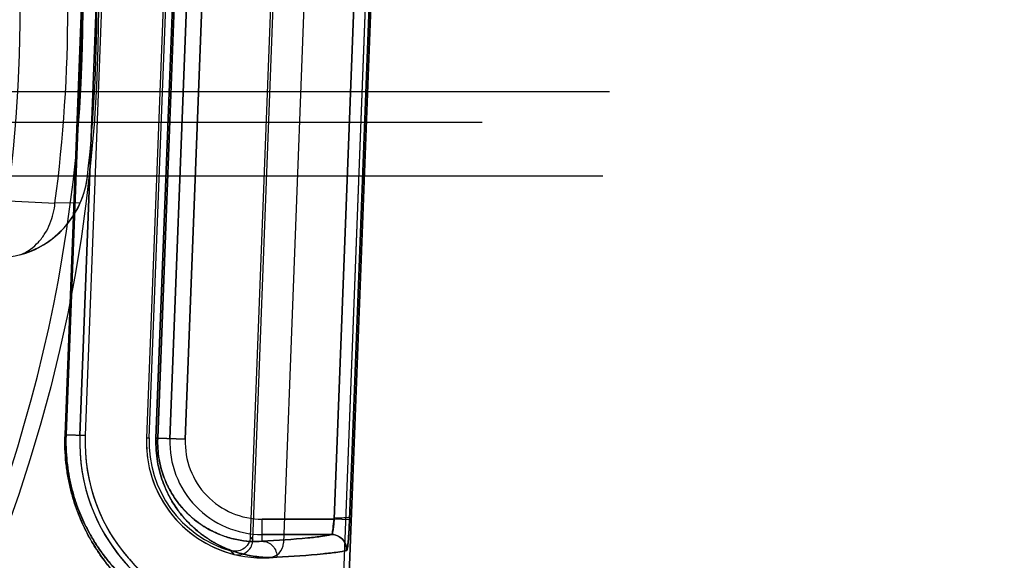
# Model space of a CAD drawing. Header units: millimetres. Extents: x 0 to 297, y 0 to 210.
# Tile 400 of 455: x 240.589 to 240.846, y 159.995 to 160.136. Entities that reach past the tile are written whole.
import ezdxf

# ---------------------------------------------------------------- set-up
doc = ezdxf.new("R2010")
doc.units = ezdxf.units.MM
doc.header["$LTSCALE"] = 16.335
doc.layers.get('0').update_dxf_attribs({"linetype": 'CONTINUOUS'})
for name, color, linetype in [('AXES_REF', 7, 'CONTINUOUS'), ('INTFCLR_1', 7, 'CONTINUOUS'), ('INTFCLR_144815', 7, 'CONTINUOUS'), ('INTFCLR_72935', 7, 'CONTINUOUS')]:
    doc.layers.add(name, color=color, linetype=linetype)

msp = doc.modelspace()

# ---------------------------------------------------------------- linework, layer by layer
at = {"color": 7, "linetype": 'Continuous'}
for radius in [7.756662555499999, 7.756, 7.706331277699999]:
    msp.add_circle((241.4302422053, 154.539298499), radius, dxfattribs=at)
msp.add_arc((241.4302422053, 154.539298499), 7.68, 278.2771290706, 261.7228709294, dxfattribs=at)
at = {"layer": 'AXES_REF', "color": 9, "linetype": 'Continuous'}
msp.add_arc((241.4302422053, 154.539298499), 7.075609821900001, 94.4118118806, 85.5881881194, dxfattribs=at)
at = {"layer": 'INTFCLR_1', "color": 6, "linetype": 'Continuous'}
for p, q in [((240.6538495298, 159.4753140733), (240.6953711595, 160.5621008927)), ((240.6552601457, 159.4752871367), (240.6967799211, 160.5620254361)), ((240.6671987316, 160.2438053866), (240.657874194, 159.9997450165)), ((240.6121035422, 160.2198151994), (240.6047680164, 160.0278151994)), ((240.613514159, 160.219788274), (240.6061786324, 160.0277882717)), ((240.6295024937, 160.2191774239), (240.6221669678, 160.0271774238))]:
    msp.add_line(p, q, dxfattribs=at)
at = {"layer": 'INTFCLR_1', "color": 9, "linetype": 'Continuous'}
for p, q in [((240.6710945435, 160.0059562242), (240.6799719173, 160.2380946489)), ((240.6750878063, 160.0058035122), (240.683965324, 160.2379419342)), ((240.6082200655, 160.2199799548), (240.6009129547, 160.0279786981)), ((240.6011940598, 160.027978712), (240.6084966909, 160.2199799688)), ((240.63194405, 160.2190673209), (240.6246338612, 160.0270660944)), ((240.6250802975, 160.0270661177), (240.6323837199, 160.2190673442)), ((240.6356035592, 160.2189443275), (240.6282680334, 160.0269443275)), ((240.6396000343, 160.2187916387), (240.6322645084, 160.0267916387)), ((240.6009129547, 160.0279786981), (240.6011940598, 160.027978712)), ((240.6011940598, 160.027978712), (240.6061786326, 160.0277882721)), ((240.6250802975, 160.0270661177), (240.6246338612, 160.0270660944)), ((240.6322645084, 160.0267916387), (240.6250802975, 160.0270661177)), ((240.652319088, 160.0001760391), (240.652319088, 160.0059562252)), ((240.6710945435, 160.0059562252), (240.652319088, 160.0059562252)), ((240.652319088, 160.0019568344), (240.6703766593, 160.0019568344))]:
    msp.add_line(p, q, dxfattribs=at)
at = {"layer": 'INTFCLR_1', "color": 7, "linetype": 'Continuous'}
msp.add_line((240.6750878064, 160.0058035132), (240.6710945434, 160.0059562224), dxfattribs=at)
at = {"layer": 'INTFCLR_1', "color": 9, "linetype": 'Continuous'}
for centre, radius, start, end in [((240.6505710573, 160.0261012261), 0.049412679, 177.8224634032, 180.0878812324), ((240.6513540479, 160.0260683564), 0.0262926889, 177.8252037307, 180.0936429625), ((240.652319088, 160.0260254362), 0.0240686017, 177.8120294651, 270.0000000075), ((240.652319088, 160.0260254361), 0.0200692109, 177.8120295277, 270.0000000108)]:
    msp.add_arc(centre, radius, start, end, dxfattribs=at)
at = {"layer": 'INTFCLR_1', "color": 6, "linetype": 'Continuous'}
for centre, radius, start, end in [((240.652319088, 160.0260254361), 0.04758473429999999, 177.8120294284, 265.0198161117), ((240.652319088, 160.0260254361), 0.04617411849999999, 177.8120299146, 265.019881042), ((240.652319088, 160.0260254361), 0.0301741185, 177.8120296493, 273.4125651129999), ((240.65387711, 159.9998977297), 0.004, 273.412564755, 357.8120301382)]:
    msp.add_arc(centre, radius, start, end, dxfattribs=at)
at = {"layer": 'INTFCLR_1', "color": 9, "linetype": 'Continuous'}
for points, knots in [([(240.6009129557, 160.0279787), (240.6008658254, 160.0267402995), (240.6008610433, 160.0242950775), (240.6011109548, 160.0206890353), (240.601592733, 160.0172276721), (240.6022749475, 160.0139463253), (240.602989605, 160.0113493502), (240.6036303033, 160.0093791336), (240.6045941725, 160.0066876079), (240.606204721, 160.0030061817), (240.6083191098, 159.9992712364), (240.6100761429, 159.9966273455), (240.6117784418, 159.9942968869), (240.6135407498, 159.9921743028), (240.6153425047, 159.9902499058), (240.617815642, 159.9877981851), (240.6214674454, 159.9847410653), (240.6263434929, 159.98159328), (240.630213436, 159.9796532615), (240.6330897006, 159.9784718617), (240.6356259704, 159.9775630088), (240.6380294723, 159.9768674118), (240.6402870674, 159.9763607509), (240.6422091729, 159.9760038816), (240.6443183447, 159.9757257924), (240.6468346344, 159.9755576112), (240.6488049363, 159.9756206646), (240.6499862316, 159.9758158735), (240.6503738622, 159.9760271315), (240.6503780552, 159.9761374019)], [0, 0, 0, 0, 0.04606251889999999, 0.09079100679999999, 0.1342478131, 0.1758530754, 0.2152745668, 0.2342924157, 0.252846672, 0.3215269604, 0.3833176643, 0.4121112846, 0.4394804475, 0.4905571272, 0.5145195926, 0.5374436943, 0.6199777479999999, 0.6909373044, 0.7527191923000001, 0.7805734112, 0.8064734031, 0.8528304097, 0.8734541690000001, 0.8924443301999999, 0.9255134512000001, 0.9522459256, 0.9869084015, 0.9958984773, 1, 1, 1, 1]), ([(240.601158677, 160.0260257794), (240.6011595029, 160.0254928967), (240.6011887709, 160.023810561), (240.6013816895, 160.0210157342), (240.6018395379, 160.0177097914), (240.6024882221, 160.0145758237), (240.6031678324, 160.0120955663), (240.6037771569, 160.0102140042), (240.6046936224, 160.0076443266), (240.6062248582, 160.0041300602), (240.6082357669, 160.0005644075), (240.6099067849, 159.9980409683), (240.6115252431, 159.9958176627), (240.6132008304, 159.9937929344), (240.6149140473, 159.9919576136), (240.6172644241, 159.9896209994), (240.6207345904, 159.9867087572), (240.6253688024, 159.9837128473), (240.6290463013, 159.9818695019), (240.6317788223, 159.9807492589), (240.6341873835, 159.9798890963), (240.636469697, 159.9792327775), (240.6386131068, 159.9787573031), (240.6404376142, 159.9784242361), (240.6424387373, 159.97816818), (240.6448293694, 159.9780209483), (240.6466927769, 159.9780960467), (240.6478249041, 159.9782975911), (240.6481849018, 159.9785127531), (240.6481886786, 159.9786202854)], [0, 0, 0, 0, 0.0213420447, 0.06737741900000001, 0.1120993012, 0.1549091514, 0.1954641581, 0.2150255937, 0.2341079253, 0.3047210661, 0.3682167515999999, 0.3977925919, 0.4258975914, 0.4783265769, 0.5029138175, 0.5264297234, 0.6110456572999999, 0.6837348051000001, 0.7469788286, 0.7754797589, 0.8019744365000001, 0.8493806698, 0.8704656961, 0.8898779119, 0.9236770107, 0.950998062, 0.9864607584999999, 0.9956906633, 1, 1, 1, 1]), ([(240.6246338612, 160.0270660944), (240.6245946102, 160.0260351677), (240.6246223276, 160.0240027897), (240.6249632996, 160.0210593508), (240.6255520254, 160.0183221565), (240.6263258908, 160.0158378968), (240.6272334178, 160.0136016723), (240.6282335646, 160.0115965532), (240.6292994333, 160.0097967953), (240.6307365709, 160.0077054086), (240.6326065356, 160.0054582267), (240.634612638, 160.0035384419), (240.6362150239, 160.0022312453), (240.6377474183, 160.0011027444), (240.6403212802, 159.999471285), (240.6439950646, 159.99775679), (240.6483044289, 159.9965203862), (240.6523326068, 159.9959658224), (240.6549195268, 159.9959521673), (240.6561514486, 159.9960239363)], [0, 0, 0, 0, 0.0622033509, 0.1222915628, 0.1783748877, 0.2307655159, 0.2789782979, 0.3237295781, 0.3657434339, 0.404988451, 0.4766378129, 0.5415613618, 0.572067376, 0.6012766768, 0.6562614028, 0.7555726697, 0.8445050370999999, 0.9255970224, 1, 1, 1, 1]), ([(240.6250613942, 160.0260253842), (240.625062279, 160.0254724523), (240.6251099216, 160.0240504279), (240.6253659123, 160.021828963), (240.6258771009, 160.0194430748), (240.6265487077, 160.017278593), (240.6273365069, 160.0153309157), (240.6282044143, 160.0135854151), (240.6291288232, 160.0120200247), (240.6303752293, 160.0102022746), (240.6319953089, 160.0082513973), (240.6340377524, 160.0062957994), (240.6360786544, 160.0047126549), (240.6386746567, 160.0030719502), (240.6418484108, 160.0016003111), (240.6455671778, 160.0005515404), (240.6490366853, 160.0000967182), (240.6512612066, 160.0001046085), (240.652319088, 160.0001760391)], [0, 0, 0, 0, 0.0394330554, 0.1014001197, 0.1591971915, 0.2132012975, 0.2628183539, 0.3088708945, 0.3520968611, 0.3923582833, 0.4659620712, 0.5324718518, 0.593642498, 0.6498475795, 0.7512275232, 0.8418574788, 0.9243841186, 1, 1, 1, 1]), ([(240.6703766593, 160.0019568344), (240.6696142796, 160.0017412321), (240.6675658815, 160.0014159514), (240.6615553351, 160.0007387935), (240.6562990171, 160.0004099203), (240.652319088, 160.0001760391)], [0, 0, 0, 0, 0.1308855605, 0.341376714, 1, 1, 1, 1]), ([(240.6703766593, 160.0019568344), (240.6711535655, 160.0019559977), (240.6725255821, 160.0015315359), (240.6740248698, 159.9999705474), (240.6743951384, 159.9985822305), (240.6743663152, 159.9978047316)], [0, 0, 0, 0, 0.3673148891, 0.63215257, 1, 1, 1, 1]), ([(240.652319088, 160.0001760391), (240.6528084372, 160.0001735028), (240.6538462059, 159.9999570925), (240.6551660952, 159.9990133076), (240.6560049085, 159.9976048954), (240.6561676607, 159.9965326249), (240.6561514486, 159.9960239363)], [0, 0, 0, 0, 0.2347231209, 0.4931008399, 0.755879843, 1, 1, 1, 1]), ([(240.6561514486, 159.9960239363), (240.6601660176, 159.9962578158), (240.6654679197, 159.9965866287), (240.671530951, 159.9972638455), (240.6735970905, 159.9975890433), (240.6743663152, 159.9978047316)], [0, 0, 0, 0, 0.6586624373, 0.8691492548, 1, 1, 1, 1])]:
    msp.add_open_spline(points, degree=3, knots=knots, dxfattribs=at)
at = {"layer": 'INTFCLR_1', "color": 7, "linetype": 'Continuous'}
for points, knots in [([(240.6703766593, 160.0019568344), (240.6705594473, 160.0019823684), (240.6706695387, 160.0028263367), (240.6708732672, 160.0036299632), (240.6710098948, 160.0049795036), (240.6710905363, 160.0058298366), (240.6711258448, 160.006342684)], [0, 0, 0, 0, 0.1235787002, 0.4193134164, 0.6557971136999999, 1, 1, 1, 1]), ([(240.6703766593, 160.0019568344), (240.6708611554, 160.0020245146), (240.6706992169, 160.0040623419), (240.6710273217, 160.0050880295), (240.6710945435, 160.0059562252)], [0, 0, 0, 0, 0.3597076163, 1, 1, 1, 1]), ([(240.6711258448, 160.006342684), (240.671361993, 160.0063345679), (240.6720669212, 160.0063198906), (240.6732729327, 160.0062915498), (240.6742432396, 160.0064397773), (240.6750402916, 160.006418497), (240.6751190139, 160.0065764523)], [0, 0, 0, 0, 0.1763530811, 0.530125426, 0.8682802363, 1, 1, 1, 1]), ([(240.6751190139, 160.0065764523), (240.6751015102, 160.0060611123), (240.6750575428, 160.0050367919), (240.6749891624, 160.0035351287), (240.6749146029, 160.0022180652), (240.6748406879, 160.0011165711), (240.6747661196, 160.0001557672), (240.6746797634, 159.9992895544), (240.6745920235, 159.998522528), (240.6744901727, 159.9981032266), (240.6744313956, 159.9978229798), (240.6743663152, 159.9978047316)], [0, 0, 0, 0, 0.175182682, 0.3483077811, 0.5107389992, 0.6232334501, 0.723652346, 0.8372287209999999, 0.9223507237, 0.9770368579, 1, 1, 1, 1]), ([(240.6743663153, 159.9978047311), (240.6745074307, 159.9982404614), (240.6746967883, 159.9991757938), (240.6748124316, 160.0007650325), (240.6749696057, 160.0029865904), (240.6750460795, 160.0047126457), (240.6750878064, 160.005803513)], [0, 0, 0, 0, 0.1691170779, 0.3560472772, 0.5929530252, 1, 1, 1, 1])]:
    msp.add_open_spline(points, degree=3, knots=knots, dxfattribs=at)
at = {"layer": 'INTFCLR_144815', "color": 9, "linetype": 'Continuous'}
for p, q in [((240.7177159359, 160.1173784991), (239.7103211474, 160.1173784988)), ((239.718319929, 160.109518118), (240.7097171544, 160.1095181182)), ((240.6067717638, 160.0954637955), (240.606765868, 160.0954110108)), ((240.6048908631, 160.0884267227), (240.5982962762, 160.0883968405))]:
    msp.add_line(p, q, dxfattribs=at)
at = {"layer": 'INTFCLR_144815', "color": 6, "linetype": 'Continuous'}
for p, q in [((240.74284897, 160.117378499), (240.7177159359, 160.1173784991)), ((239.6868993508, 160.0954764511), (240.7411377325, 160.0954764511))]:
    msp.add_line(p, q, dxfattribs=at)
at = {"layer": 'INTFCLR_144815', "color": 9, "linetype": 'Continuous'}
msp.add_circle((240.2140185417, 160.139298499), 0.3956209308, dxfattribs=at)
at = {"layer": 'INTFCLR_144815', "color": 6, "linetype": 'Continuous'}
for centre, radius, start, end in [((240.2140185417, 160.139298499), 0.3752405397, 350.0000000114, 10.0000000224), ((240.2140185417, 160.139298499), 0.3951918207, 353.627751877, 6.3722481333), ((240.582926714, 160.0981231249), 0.0239927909, 271.5085107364, 353.6352322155), ((240.5828573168, 160.0980859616), 0.0240578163, 336.3279434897, 353.6159006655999), ((240.582910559, 160.0980516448), 0.0239950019, 284.9286144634, 336.3519464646)]:
    msp.add_arc(centre, radius, start, end, dxfattribs=at)
at = {"layer": 'INTFCLR_144815', "color": 9, "linetype": 'Continuous'}
for centre, radius, start, end in [((240.2140185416, 160.139298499), 0.3876343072, 352.4544928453, 7.545507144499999), ((240.2140185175, 160.1392287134), 0.3916209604, 179.9897901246, 0.0102099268), ((240.891356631, 165.9993782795), 5.918241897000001, 266.8932043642, 267.1616585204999)]:
    msp.add_arc(centre, radius, start, end, dxfattribs=at)
msp.add_open_spline([(240.5890919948, 160.0748669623), (240.5901055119, 160.0752498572), (240.591874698, 160.0762208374), (240.594064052, 160.0781898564), (240.5957622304, 160.0804333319), (240.5970561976, 160.0829705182), (240.5979156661, 160.0856532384), (240.5982141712, 160.0874900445), (240.598296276, 160.0883968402)], degree=3, knots=[0, 0, 0, 0, 0.1889436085, 0.346878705, 0.5106297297, 0.6767675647, 0.8412137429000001, 1, 1, 1, 1], dxfattribs=at)
at = {"layer": 'INTFCLR_72935', "color": 6, "linetype": 'Continuous'}
for p, q in [((240.6538490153, 159.4753006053), (240.6953715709, 160.562111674)), ((240.6967799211, 160.5620254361), (240.6552601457, 159.4752871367)), ((240.6498964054, 160.0004791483), (240.6591881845, 160.2436821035)), ((240.6584552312, 160.2428305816), (240.6492305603, 160.001384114)), ((240.6047680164, 160.0278151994), (240.6121035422, 160.2198151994)), ((240.6135151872, 160.2198151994), (240.6061796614, 160.0278151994)), ((240.6295024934, 160.2191774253), (240.6221669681, 160.0271774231)), ((240.6228668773, 160.0271640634), (240.6302024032, 160.2191640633))]:
    msp.add_line(p, q, dxfattribs=at)
at = {"layer": 'INTFCLR_72935', "color": 9, "linetype": 'Continuous'}
for p, q in [((240.6799719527, 160.2380946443), (240.6710945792, 160.0059562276)), ((240.6839653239, 160.2379419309), (240.6750878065, 160.0058035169)), ((240.6009129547, 160.027978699), (240.6082200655, 160.2199799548)), ((240.6084966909, 160.2199799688), (240.6011940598, 160.0279787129)), ((240.6246338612, 160.0270660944), (240.63194405, 160.2190673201)), ((240.6323837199, 160.2190673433), (240.6250802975, 160.0270661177)), ((240.6282680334, 160.0269443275), (240.6356035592, 160.2189443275)), ((240.6322645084, 160.0267916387), (240.6396000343, 160.2187916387)), ((240.6009129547, 160.0279786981), (240.6011940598, 160.027978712)), ((240.6061786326, 160.0277882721), (240.6011940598, 160.027978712)), ((240.6221669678, 160.0271774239), (240.6228663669, 160.0271507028)), ((240.6246338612, 160.0270660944), (240.6250802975, 160.0270661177)), ((240.6250802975, 160.0270661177), (240.6322645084, 160.0267916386)), ((240.652319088, 160.0001760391), (240.652319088, 160.0059562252)), ((240.652319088, 160.0059562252), (240.6710945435, 160.0059562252)), ((240.6750878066, 160.0058035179), (240.6710945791, 160.0059562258)), ((240.6703766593, 160.0019568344), (240.652319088, 160.0019568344))]:
    msp.add_line(p, q, dxfattribs=at)
at = {"layer": 'INTFCLR_72935', "color": 6, "linetype": 'Continuous'}
for radius, start, end in [(0.04758473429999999, 177.8120294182, 267.7698936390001), (0.04617411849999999, 177.8120299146, 269.5192412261), (0.0301741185, 177.8120310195, 255.8448622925), (0.0294742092, 177.8120294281, 253.8957680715)]:
    msp.add_arc((240.652319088, 160.0260254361), radius, start, end, dxfattribs=at)
at = {"layer": 'INTFCLR_72935', "color": 9, "linetype": 'Continuous'}
for centre, radius, start, end in [((240.652319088, 160.0260254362), 0.0240686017, 177.8120294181, 269.9999999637), ((240.6523190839, 160.0260254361), 0.0200692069, 177.8120290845, 269.9999999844), ((240.7027651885, 160.0400757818), 0.0660530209, 215.8571808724, 216.8317628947), ((240.7032668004, 160.0469917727), 0.0769706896, 219.8138118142, 220.7312489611)]:
    msp.add_arc(centre, radius, start, end, dxfattribs=at)
at = {"layer": 'INTFCLR_72935', "color": 7, "linetype": 'Continuous'}
msp.add_arc((240.6703676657, 159.9979558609), 0.0040012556, 357.8355308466, 89.87120710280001, dxfattribs=at)
at = {"layer": 'INTFCLR_72935', "color": 9, "linetype": 'Continuous'}
for points, knots in [([(240.6503780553, 159.9761374), (240.6503738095, 159.9760256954), (240.649979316, 159.9758136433), (240.6487901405, 159.9756194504), (240.646810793, 159.9755585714), (240.6442950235, 159.9757264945), (240.6416488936, 159.9760794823), (240.6385279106, 159.9767240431), (240.6356424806, 159.9775577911), (240.6331103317, 159.9784639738), (240.6302395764, 159.979641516), (240.6263759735, 159.9815750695), (240.6214976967, 159.9847183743), (240.6173458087, 159.9881890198), (240.6139600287, 159.9916721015), (240.6113171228, 159.9948498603), (240.6092067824, 159.9978731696), (240.6075703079, 160.0005936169), (240.6059035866, 160.0036987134), (240.6044067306, 160.0071113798), (240.6033089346, 160.0103178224), (240.602724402, 160.012312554), (240.6021741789, 160.0144332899), (240.6017161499, 160.0166316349), (240.6013595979, 160.0189017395), (240.6009210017, 160.0224923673), (240.6008201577, 160.0255403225), (240.6009129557, 160.0279786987)], [0, 0, 0, 0, 0.00415512, 0.0132579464, 0.0481237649, 0.0748320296, 0.1077088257, 0.1470290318, 0.1932704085, 0.2191881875, 0.2469717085, 0.3085690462, 0.3794799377, 0.4622323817, 0.509063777, 0.5598962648, 0.6156970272, 0.6459197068, 0.6778621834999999, 0.7466489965, 0.7841161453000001, 0.8037783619, 0.8238994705, 0.8655447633, 0.887177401, 0.9092985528, 1, 1, 1, 1]), ([(240.6481881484, 159.9786203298), (240.6481843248, 159.9785114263), (240.647817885, 159.9782953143), (240.6466781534, 159.9780948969), (240.6448062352, 159.9780217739), (240.6424161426, 159.978168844), (240.6399053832, 159.9784940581), (240.6369422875, 159.9790977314), (240.6342026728, 159.9798843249), (240.6317980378, 159.9807419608), (240.6290707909, 159.9818585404), (240.6253993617, 159.9836957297), (240.620763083, 159.9866873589), (240.6168172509, 159.9899939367), (240.6135990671, 159.9933143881), (240.6110861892, 159.9963456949), (240.6090798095, 159.9992302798), (240.6075238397, 160.0018264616), (240.6059386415, 160.0047909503), (240.6045152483, 160.008049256), (240.6034714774, 160.0111106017), (240.6029156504, 160.0130154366), (240.6023924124, 160.0150408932), (240.6019569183, 160.0171404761), (240.6016179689, 160.0193086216), (240.6012010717, 160.0227384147), (240.6011054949, 160.0256496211), (240.6011940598, 160.0279787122)], [0, 0, 0, 0, 0.0042537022, 0.0133611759, 0.04812505, 0.0747278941, 0.1074766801, 0.1466521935, 0.1927386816, 0.2185778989, 0.2462841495, 0.3077370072, 0.3785304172, 0.4612143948, 0.5080400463, 0.5588924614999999, 0.6147450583, 0.6450081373, 0.6770021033, 0.7459276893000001, 0.7834843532, 0.803196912, 0.8233716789, 0.8651340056, 0.8868300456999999, 0.9090174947, 1, 1, 1, 1]), ([(240.6561514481, 159.9960239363), (240.654923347, 159.9959523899), (240.6523507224, 159.9959654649), (240.6483459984, 159.9965130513), (240.6440596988, 159.9977339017), (240.64039642, 159.9994314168), (240.6378228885, 160.0010517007), (240.6362860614, 160.0021762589), (240.6346733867, 160.0034839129), (240.6330950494, 160.0049867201), (240.6315778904, 160.0066939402), (240.6300083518, 160.0086888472), (240.6285523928, 160.010965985), (240.6272589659, 160.0135448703), (240.6263448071, 160.015784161), (240.6255614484, 160.0182841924), (240.6249681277, 160.0210283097), (240.6246230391, 160.0239872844), (240.6245942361, 160.0260253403), (240.6246338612, 160.0270660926)], [0, 0, 0, 0, 0.074173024, 0.1546396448, 0.2429881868, 0.3419352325, 0.3968777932, 0.4261200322, 0.4567099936, 0.5220216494, 0.5572175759, 0.5943521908, 0.6749935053, 0.719602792, 0.7681810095, 0.8206609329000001, 0.8773706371, 0.9372031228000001, 1, 1, 1, 1]), ([(240.652319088, 160.0001760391), (240.651264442, 160.0001048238), (240.6490522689, 160.0000965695), (240.6456030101, 160.0005454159), (240.6419044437, 160.0015807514), (240.6387394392, 160.0030375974), (240.6361427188, 160.0046679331), (240.6340915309, 160.0062486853), (240.6324202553, 160.0078410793), (240.6311055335, 160.0093223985), (240.6297443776, 160.0110555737), (240.6284810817, 160.0130362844), (240.6273589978, 160.0152807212), (240.6265653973, 160.0172311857), (240.6258852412, 160.0194095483), (240.6253702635, 160.0218015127), (240.6250706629, 160.0243816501), (240.6250457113, 160.0261584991), (240.6250802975, 160.0270661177)], [0, 0, 0, 0, 0.0735665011, 0.1534744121, 0.2413382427, 0.3398943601, 0.3947325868, 0.4544734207, 0.519818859, 0.5550472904, 0.5922446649, 0.6731192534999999, 0.7179652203, 0.7667575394, 0.8195039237, 0.8765923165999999, 0.9367873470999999, 1, 1, 1, 1]), ([(240.652319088, 160.0001760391), (240.6562990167, 160.0004099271), (240.6615553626, 160.000738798), (240.6675659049, 160.001415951), (240.6696143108, 160.0017412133), (240.6703766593, 160.0019568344)], [0, 0, 0, 0, 0.6586232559, 0.8691185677, 1, 1, 1, 1]), ([(240.652319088, 160.0001760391), (240.6528084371, 160.0001735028), (240.6538462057, 159.9999570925), (240.6551660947, 159.9990133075), (240.656004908, 159.9976048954), (240.6561676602, 159.9965326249), (240.6561514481, 159.9960239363)], [0, 0, 0, 0, 0.2347231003, 0.4931008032, 0.755879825, 1, 1, 1, 1]), ([(240.6743663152, 159.9978047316), (240.6735970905, 159.9975890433), (240.6715309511, 159.9972638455), (240.6654679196, 159.9965866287), (240.6601660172, 159.9962578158), (240.6561514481, 159.9960239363)], [0, 0, 0, 0, 0.1308507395, 0.3413375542, 1, 1, 1, 1])]:
    msp.add_open_spline(points, degree=3, knots=knots, dxfattribs=at)
at = {"layer": 'INTFCLR_72935', "color": 6, "linetype": 'Continuous'}
for points, knots in [([(240.6710945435, 160.0059562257), (240.6710764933, 160.0056982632), (240.6710223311, 160.0049773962), (240.6708859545, 160.0036860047), (240.6707697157, 160.0029428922), (240.6705331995, 160.0018542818), (240.6703766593, 160.0019568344)], [0, 0, 0, 0, 0.1889902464, 0.5396524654, 0.8632296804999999, 1, 1, 1, 1]), ([(240.6492305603, 160.001384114), (240.649205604, 160.0007309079), (240.6488209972, 159.999420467), (240.6471113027, 159.9976652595), (240.6451661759, 159.9974125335), (240.6441433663, 159.9977078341)], [0, 0, 0, 0, 0.2761913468, 0.5501956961, 1, 1, 1, 1]), ([(240.6449400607, 159.9967674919), (240.6455613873, 159.9966107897), (240.6469029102, 159.9966050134), (240.649040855, 159.9977032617), (240.6498566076, 159.9994374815), (240.6498964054, 160.0004791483)], [0, 0, 0, 0, 0.2757401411, 0.5514252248, 1, 1, 1, 1])]:
    msp.add_open_spline(points, degree=3, knots=knots, dxfattribs=at)
at = {"layer": 'INTFCLR_72935', "color": 7, "linetype": 'Continuous'}
for points, knots in [([(240.6743175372, 159.997754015), (240.674390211, 159.9976587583), (240.6745635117, 159.9983588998), (240.6746705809, 159.9991845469), (240.674843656, 160.0010300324), (240.6749483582, 160.0028006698), (240.6750256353, 160.0042802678), (240.6750681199, 160.0052887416), (240.6750878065, 160.0058035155)], [0, 0, 0, 0, 0.0442575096, 0.1345118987, 0.4573237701, 0.6260773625, 0.8097107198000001, 1, 1, 1, 1]), ([(240.6750878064, 160.005803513), (240.6750595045, 160.0050637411), (240.6749981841, 160.0036409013), (240.674877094, 160.0016474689), (240.6747497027, 159.9997090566), (240.6745493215, 159.9984686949), (240.6743663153, 159.9978047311)], [0, 0, 0, 0, 0.2761379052, 0.5311304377, 0.7451301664, 1, 1, 1, 1]), ([(240.6743175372, 159.997754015), (240.6743509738, 159.9985373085), (240.6739832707, 159.9999346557), (240.6725046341, 160.0015058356), (240.6711449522, 160.0019606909), (240.6703766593, 160.0019568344)], [0, 0, 0, 0, 0.3709017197, 0.6365277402, 1, 1, 1, 1])]:
    msp.add_open_spline(points, degree=3, knots=knots, dxfattribs=at)

doc.saveas('drawing.dxf')
